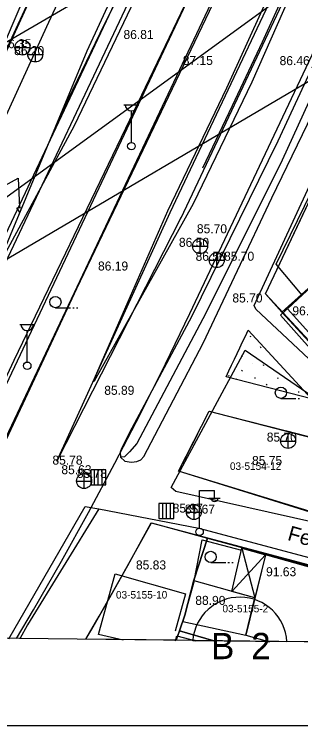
# Model space of a CAD drawing. Extents: x 412225 to 413380, y 4456471 to 4457189.
# Drawn here: x 412622 to 412660.2, y 4456471.2 to 4456566 of the extents above; entities that cross this region are included whole.
import ezdxf

# ---------------------------------------------------------------- set-up
doc = ezdxf.new("R2010")
doc.units = 0
for name, color, linetype in [('0_HALİHAZIR', 7, 'Continuous'), ('0_KADASTRO', 7, 'Continuous'), ('0_ÇERÇEVE', 7, 'Continuous'), ('HAT_ENERJI_NAKIL_HAT', 7, 'Continuous'), ('KALDIRIM', 7, 'Continuous'), ('KST_ENERJI_NAKIL_HAT', 7, 'Continuous'), ('Level 27', 7, 'Continuous'), ('Level 28', 7, 'Continuous'), ('Level 41', 7, 'Continuous'), ('Level 54', 7, 'Continuous'), ('Level 62', 7, 'Continuous'), ('SEMBOL', 7, 'Continuous')]:
    doc.layers.add(name, color=color, linetype=linetype)

msp = doc.modelspace()

# ---------------------------------------------------------------- linework, layer by layer
at = {"layer": '0_HALİHAZIR'}
for p, q in [((412623.135, 4456560.527), (412623.135, 4456562.527)), ((412622.115, 4456561.517), (412624.115, 4456561.517)), ((412624.843, 4456559.603), (412624.843, 4456561.603)), ((412623.823, 4456560.593), (412625.823, 4456560.593)), ((412636.647, 4456553.893), (412638.647, 4456553.893)), ((412637.647, 4456548.893), (412637.647, 4456553.086)), ((412646.819, 4456534.064), (412646.819, 4456536.064)), ((412645.799, 4456535.054), (412647.799, 4456535.054)), ((412649.039, 4456532.2), (412649.039, 4456534.2)), ((412648.019, 4456533.19), (412650.019, 4456533.19)), ((412627.521, 4456526.874), (412629.521, 4456526.874)), ((412629.821, 4456526.874), (412630.021, 4456526.874)), ((412630.321, 4456526.874), (412630.521, 4456526.874)), ((412622.759, 4456524.639), (412624.759, 4456524.639)), ((412623.759, 4456519.639), (412623.759, 4456523.832)), ((412657.584, 4456514.791), (412659.584, 4456514.791)), ((412659.884, 4456514.791), (412660.084, 4456514.791)), ((412658.561, 4456508.112), (412658.561, 4456510.112)), ((412657.541, 4456509.102), (412659.541, 4456509.102)), ((412631.356, 4456502.772), (412631.356, 4456504.772)), ((412634.217, 4456505.284), (412632.217, 4456505.284)), ((412632.217, 4456505.284), (412632.217, 4456503.284)), ((412634.217, 4456505.284), (412632.217, 4456505.284)), ((412632.217, 4456505.284), (412632.217, 4456503.284)), ((412632.722, 4456503.284), (412632.722, 4456505.284)), ((412633.217, 4456503.284), (412633.217, 4456505.284)), ((412633.765, 4456503.284), (412633.765, 4456505.284)), ((412634.217, 4456503.284), (412634.217, 4456505.284)), ((412634.217, 4456503.284), (412634.217, 4456505.284)), ((412630.336, 4456503.762), (412632.336, 4456503.762)), ((412632.217, 4456503.284), (412634.217, 4456503.284)), ((412632.217, 4456503.284), (412634.217, 4456503.284)), ((412646.726, 4456497.535), (412646.726, 4456502.535)), ((412646.726, 4456502.535), (412648.726, 4456502.535)), ((412648.726, 4456501.535), (412648.726, 4456502.535)), ((412643.317, 4456500.772), (412641.317, 4456500.772)), ((412641.317, 4456500.772), (412641.317, 4456498.772)), ((412643.317, 4456500.772), (412641.317, 4456500.772)), ((412641.317, 4456500.772), (412641.317, 4456498.772)), ((412641.822, 4456498.772), (412641.822, 4456500.772)), ((412642.317, 4456498.772), (412642.317, 4456500.772)), ((412642.865, 4456498.772), (412642.865, 4456500.772)), ((412643.317, 4456498.772), (412643.317, 4456500.772)), ((412643.317, 4456498.772), (412643.317, 4456500.772)), ((412647.966, 4456501.495), (412649.466, 4456501.495)), ((412645.996, 4456498.648), (412645.996, 4456500.648)), ((412644.976, 4456499.638), (412646.976, 4456499.638)), ((412641.317, 4456498.772), (412643.317, 4456498.772)), ((412641.317, 4456498.772), (412643.317, 4456498.772)), ((412652.392, 4456494.824), (412654.114, 4456488.2)), ((412655.539, 4456493.937), (412651.023, 4456489.069)), ((412648.218, 4456492.918), (412650.218, 4456492.918)), ((412650.518, 4456492.918), (412650.718, 4456492.918)), ((412651.018, 4456492.918), (412651.218, 4456492.918))]:
    msp.add_line(p, q, dxfattribs=at)
for points in [[(412628.016, 4456552.126), (412633.504, 4456563.433), (412639.442, 4456575.486), (412643.594, 4456584.915), (412646.176, 4456591.511), (412646.324, 4456591.98)], [(412667.327, 4456591.734), (412665.615, 4456586.465), (412662.86, 4456579.307), (412659.658, 4456572.341), (412655.105, 4456562.231), (412651.07, 4456553.789), (412647.116, 4456545.447)], [(412568.07, 4456503.2), (412689.542, 4456591.474)], [(412637.553, 4456588.553), (412626.335, 4456564.278), (412611.461, 4456531.918), (412601.309, 4456506.587), (412590.417, 4456483.126)], [(412654.172, 4456588.365), (412649.509, 4456577.158), (412636.872, 4456550.757), (412621.986, 4456519.853), (412608.86, 4456491.811), (412604.34, 4456482.963)], [(412608.218, 4456482.918), (412615.656, 4456498.056), (412630.372, 4456529.439), (412649.025, 4456568.472), (412656.407, 4456586.428), (412657.462, 4456588.807)], [(412647.312, 4456588.702), (412642.648, 4456577.495), (412630.012, 4456551.094), (412619.339, 4456531.495)], [(412666.724, 4456588.175), (412662.165, 4456576.075), (412653.711, 4456556.902), (412645.893, 4456540.719), (412632.692, 4456517.106), (412632.601, 4456517.058), (412632.564, 4456517.048), (412642.518, 4456539.758), (412650.388, 4456556.161), (412660.325, 4456578.076), (412664.224, 4456587.731)], [(412673.149, 4456586.904), (412665.056, 4456565.958), (412657.163, 4456549.068), (412645.682, 4456525.665), (412637.706, 4456510.826), (412636.343, 4456508.126), (412636.148, 4456507.638), (412636.185, 4456506.964), (412636.787, 4456506.446), (412637.658, 4456506.299), (412638.352, 4456506.376), (412638.898, 4456506.615), (412639.295, 4456507.052), (412647.231, 4456522.127), (412656.37, 4456541.505), (412662.501, 4456554.163), (412672.555, 4456576.224), (412677.472, 4456587.977)], [(412674.957, 4456586.261), (412667.009, 4456566.751), (412657.753, 4456546.513), (412647.584, 4456526.138), (412638.362, 4456508.793), (412637.398, 4456507.661), (412636.712, 4456507.018), (412636.185, 4456506.964)], [(412642.925, 4456585.312), (412631.708, 4456561.036), (412619.339, 4456531.495)], [(412590.589, 4456494.978), (412605.257, 4456527.134), (412618.842, 4456556.491), (412630.441, 4456581.781)], [(412665.54, 4456516.124), (412654.22, 4456526.681), (412654.036, 4456527.155), (412663.044, 4456546.675), (412665.255, 4456550.804), (412679.725, 4456536.763), (412701.267, 4456514.007), (412705.938, 4456509.147)], [(412620.592, 4456547.166), (412620.785, 4456543.168), (412622.528, 4456544.147), (412622.724, 4456540.185)], [(412679.506, 4456493.262), (412662.24, 4456498.192), (412643.579, 4456502.39), (412642.957, 4456502.924), (412652.82, 4456521.217), (412664.17, 4456513.428)], [(412621.285, 4456482.765), (412631.504, 4456500.375), (412633.305, 4456500.061), (412646.622, 4456497.487), (412681.473, 4456488.218), (412681.261, 4456486.716), (412679.854, 4456482.08)], [(412633.305, 4456500.061), (412623.784, 4456484.614), (412622.758, 4456482.748)], [(412646.028, 4456490.474), (412647.105, 4456495.964), (412652.333, 4456494.577)], [(412661.386, 4456482.296), (412663.748, 4456491.657), (412655.539, 4456493.937), (412652.885, 4456483.247), (412656.053, 4456482.358)], [(412636.553, 4456482.587), (412633.241, 4456483.335), (412635.481, 4456491.406), (412644.86, 4456488.743), (412643.499, 4456483.789)], [(412643.544, 4456482.505), (412643.699, 4456483.144), (412646.261, 4456482.473)]]:
    msp.add_lwpolyline(points, dxfattribs=at)
for points in [[(412666.594, 4456548.203), (412673.729, 4456540.502), (412666.99, 4456534.446), (412665.713, 4456533.476), (412660.414, 4456528.555), (412656.944, 4456532.693), (412662.645, 4456544.314)], [(412622.388, 4456540.191), (412623.044, 4456540.228), (412622.745, 4456539.555), (412622.53, 4456539.939)], [(412665.713, 4456533.476), (412672.525, 4456526.576), (412663.97, 4456518.633), (412657.517, 4456525.866)], [(412658.452, 4456526.733), (412664.935, 4456519.529), (412672.525, 4456526.576), (412670.737, 4456528.387), (412669.404, 4456527.337), (412664.48, 4456532.331)], [(412651.023, 4456489.069), (412652.392, 4456494.824), (412655.539, 4456493.937), (412654.114, 4456488.2)], [(412646.028, 4456490.474), (412644.511, 4456485.06), (412652.885, 4456483.247), (412654.114, 4456488.2)]]:
    msp.add_lwpolyline(points, close=True, dxfattribs=at)
for centre, radius in [((412623.119, 4456561.535), 1), ((412624.827, 4456560.611), 1), ((412637.647, 4456548.393), 0.5), ((412646.804, 4456535.072), 1), ((412649.024, 4456533.208), 1), ((412627.521, 4456527.624), 0.75), ((412623.759, 4456519.139), 0.5), ((412657.584, 4456515.541), 0.75), ((412658.546, 4456509.121), 1), ((412631.341, 4456503.78), 1), ((412645.98, 4456499.656), 1), ((412646.737, 4456497.011), 0.5), ((412648.218, 4456493.668), 0.75)]:
    msp.add_circle(centre, radius, dxfattribs=at)
for centre, radius, start, end in [((412637.647, 4456553.923), 0.837, 183.298, 356.90719), ((412623.759, 4456524.669), 0.837, 183.298, 356.90719), ((412648.727, 4456501.539), 0.474, 184.83843, 355.14641)]:
    msp.add_arc(centre, radius, start, end, dxfattribs=at)
at = {"layer": '0_KADASTRO'}
for points in [[(412522.032, 4456682.067), (412533.875, 4456684.989), (412566.743, 4456694.033), (412571.437, 4456693.236), (412576.186, 4456691.048), (412586.592, 4456680.371), (412605.918, 4456660.532), (412647.993, 4456626.953), (412648.984, 4456623.072), (412646.733, 4456616.993), (412609.99, 4456537.62), (412590.921, 4456495.2), (412588.019, 4456497.15), (412577.892, 4456503.673), (412577.288, 4456508.38), (412575.344, 4456509.9), (412570.449, 4456508.608), (412539.518, 4456529.233), (412506.276, 4456520.924)], [(412631.563, 4456482.7), (412633.359, 4456485.784), (412636.472, 4456491.264), (412640.31, 4456498.206), (412647.817, 4456496.153), (412645.98, 4456490.56), (412644.76, 4456485.9), (412644.063, 4456483.836), (412643.632, 4456482.561)], [(412648.652, 4456482.503), (412644.063, 4456483.836), (412644.76, 4456485.9), (412645.98, 4456490.56), (412647.817, 4456496.153), (412663.83, 4456491.83), (412661.25, 4456482.357)], [(412643.632, 4456482.561), (412644.063, 4456483.836), (412648.652, 4456482.503)], [(412643.632, 4456482.561), (412631.563, 4456482.7)], [(412648.652, 4456482.503), (412643.632, 4456482.561)], [(412661.25, 4456482.357), (412648.652, 4456482.503)]]:
    msp.add_lwpolyline(points, dxfattribs=at)
for points in [[(412655.52, 4456528.74), (412665.388, 4456549.598), (412674.07, 4456540.91), (412667.99, 4456535.45), (412666.27, 4456533.934), (412664.7, 4456532.55), (412657.69, 4456526.27)], [(412657.69, 4456526.27), (412664.7, 4456532.55), (412666.27, 4456533.934), (412673.404, 4456526.871), (412664.43, 4456518.99)], [(412643.936, 4456505.109), (412648.003, 4456513.103), (412658.308, 4456510.467), (412667.436, 4456508.132), (412664.92, 4456498.55), (412655.918, 4456501.364)]]:
    msp.add_lwpolyline(points, close=True, dxfattribs=at)
at = {"layer": '0_ÇERÇEVE'}
for points in [[(412231.94, 4457188.937), (413313.937, 4457188.937), (413313.937, 4456471.176), (412231.94, 4456471.176)], [(412246.74, 4457181.275), (413310.435, 4457168.98), (413302.463, 4456474.947), (412238.67, 4456487.241)]]:
    msp.add_lwpolyline(points, close=True, dxfattribs=at)
at = {"layer": 'HAT_ENERJI_NAKIL_HAT'}
msp.add_line((412487.487, 4456484.365), (412772.521, 4456650.705), dxfattribs=at)
at = {"layer": 'KALDIRIM'}
msp.add_line((412588.718, 4456487.921), (412636.354, 4456598.314), dxfattribs=at)
at = {"layer": 'KST_ENERJI_NAKIL_HAT'}
msp.add_line((412801.671, 4456639.586), (412536.778, 4456483.796), dxfattribs=at)
at = {"layer": 'Level 27'}
for p, q in [((412664.452, 4456519.092), (412655.52, 4456528.74)), ((412648.011, 4456513.101), (412706.551, 4456497.943)), ((412664.942, 4456498.652), (412643.945, 4456505.107)), ((412640.292, 4456498.211), (412663.852, 4456491.932))]:
    msp.add_line(p, q, dxfattribs=at)
at = {"layer": 'Level 28'}
for p, q in [((412655.52, 4456528.74), (412665.388, 4456549.598)), ((412652.849, 4456523.096), (412653.213, 4456523.871)), ((412653.213, 4456523.871), (412661.68, 4456514.727)), ((412652.484, 4456522.32), (412652.849, 4456523.096)), ((412651.749, 4456520.772), (412652.117, 4456521.546)), ((412652.117, 4456521.546), (412652.484, 4456522.32)), ((412651.379, 4456519.999), (412651.749, 4456520.772)), ((412651.008, 4456519.226), (412651.379, 4456519.999)), ((412650.636, 4456518.454), (412651.008, 4456519.226)), ((412650.263, 4456517.683), (412650.636, 4456518.454)), ((412661.68, 4456514.727), (412650.263, 4456517.683)), ((412647.511, 4456512.098), (412648.011, 4456513.101)), ((412647.008, 4456511.096), (412647.511, 4456512.098)), ((412646.503, 4456510.095), (412647.008, 4456511.096)), ((412645.996, 4456509.095), (412646.503, 4456510.095)), ((412645.486, 4456508.096), (412645.996, 4456509.095)), ((412644.975, 4456507.098), (412645.486, 4456508.096)), ((412644.461, 4456506.102), (412644.975, 4456507.098)), ((412643.945, 4456505.107), (412644.461, 4456506.102)), ((412638.742, 4456495.358), (412640.292, 4456498.211)), ((412637.173, 4456492.516), (412638.742, 4456495.358)), ((412635.586, 4456489.684), (412637.173, 4456492.516)), ((412633.981, 4456486.862), (412635.586, 4456489.684)), ((412632.358, 4456484.05), (412633.981, 4456486.862)), ((412631.567, 4456482.7), (412632.358, 4456484.05))]:
    msp.add_line(p, q, dxfattribs=at)
at = {"layer": 'Level 41'}
for p, q in [((412653.438, 4456523.071), (412653.565, 4456523.046)), ((412653.438, 4456523.071), (412653.565, 4456523.046)), ((412654.943, 4456521.497), (412654.878, 4456521.66)), ((412654.943, 4456521.497), (412654.878, 4456521.66)), ((412652.447, 4456520.348), (412652.383, 4456520.509)), ((412652.447, 4456520.348), (412652.383, 4456520.509)), ((412653.805, 4456519.384), (412653.813, 4456519.382)), ((412653.805, 4456519.384), (412653.813, 4456519.382)), ((412655.324, 4456519.114), (412655.259, 4456519.277)), ((412655.324, 4456519.114), (412655.259, 4456519.277)), ((412650.536, 4456517.841), (412650.662, 4456517.816)), ((412650.536, 4456517.841), (412650.662, 4456517.816)), ((412652.33, 4456518.545), (412652.457, 4456518.447)), ((412652.33, 4456518.545), (412652.457, 4456518.447)), ((412651.725, 4456517.305), (412651.684, 4456517.405)), ((412651.725, 4456517.305), (412651.684, 4456517.405)), ((412654.084, 4456517.546), (412654.21, 4456517.523)), ((412654.084, 4456517.546), (412654.21, 4456517.523)), ((412657.084, 4456517.522), (412657.209, 4456517.498)), ((412657.084, 4456517.522), (412657.209, 4456517.498)), ((412655.609, 4456516.684), (412655.736, 4456516.585)), ((412655.609, 4456516.684), (412655.736, 4456516.585)), ((412659.877, 4456515.675), (412660.003, 4456515.651)), ((412659.877, 4456515.675), (412660.003, 4456515.651))]:
    msp.add_line(p, q, dxfattribs=at)
at = {"layer": 'Level 54'}
for points in [[(412687.682, 4456527.032), (412693.912, 4456520.582), (412703.884, 4456510.069), (412702.412, 4456504.845), (412671.552, 4456512.852), (412664.452, 4456519.092), (412655.52, 4456528.74), (412665.388, 4456549.598), (412666.942, 4456548.032), (412674.092, 4456541.012), (412681.102, 4456533.812)], [(412710.882, 4456512.782), (412713.392, 4456521.122), (412716.092, 4456530.452), (412728.839, 4456526.493), (412718.912, 4456491.832), (412716.632, 4456483.612), (412703.782, 4456487.292), (412664.942, 4456498.652), (412643.945, 4456505.107), (412644.461, 4456506.102), (412644.975, 4456507.098), (412645.486, 4456508.096), (412645.996, 4456509.095), (412646.503, 4456510.095), (412647.008, 4456511.096), (412647.511, 4456512.098), (412648.011, 4456513.101), (412706.551, 4456497.943), (412708.512, 4456504.372)]]:
    msp.add_lwpolyline(points, close=True, dxfattribs=at)
for points in [[(412631.567, 4456482.7), (412632.358, 4456484.05), (412633.981, 4456486.862), (412635.586, 4456489.684), (412637.173, 4456492.516), (412638.742, 4456495.358), (412640.292, 4456498.211), (412663.852, 4456491.932), (412672.082, 4456489.682), (412680.382, 4456487.442), (412678.925, 4456482.153)], [(412678.925, 4456482.153), (412631.567, 4456482.7)]]:
    msp.add_lwpolyline(points, dxfattribs=at)
at = {"layer": 'Level 62'}
for p, q in [((412619.327, 4456533.376), (412640.422, 4456577.97)), ((412620.797, 4456532.742), (412641.868, 4456577.285)), ((412648.196, 4456574.292), (412617.44, 4456509.275)), ((412615.666, 4456498.51), (412650.908, 4456573.009)), ((412642.825, 4456539.552), (412657.235, 4456570.016)), ((412644.271, 4456538.868), (412658.682, 4456569.332)), ((412645.426, 4456526.111), (412664.558, 4456566.552)), ((412627.71, 4456506.433), (412642.825, 4456539.552)), ((412644.294, 4456538.918), (412627.71, 4456506.433))]:
    msp.add_line(p, q, dxfattribs=at)
msp.add_lwpolyline([(412622.322, 4456482.807), (412624.605, 4456486.637), (412628.319, 4456493.085), (412631.936, 4456499.587), (412635.456, 4456506.142), (412638.879, 4456512.748), (412642.202, 4456519.405), (412645.426, 4456526.111)], dxfattribs=at)
at = {"layer": 'SEMBOL'}
msp.add_lwpolyline([(412645.825, 4456482.535), (412658.391, 4456482.39)], dxfattribs=at)
msp.add_arc((412652.103, 4456482.007), 6.3, 3.48453, 175.19118, dxfattribs=at)

# ---------------------------------------------------------------- texts
at = {"layer": '0_HALİHAZIR'}
for s, height, p in [('86.81', 1.2, (412636.593, 4456562.67)), ('86.35', 1.2, (412620.298, 4456561.447)), ('86.20', 1.2, (412622.01, 4456560.523)), ('87.15', 1.2, (412644.494, 4456559.214)), ('86.46', 1.2, (412657.41, 4456559.19)), ('85.70', 1.2, (412646.383, 4456536.79)), ('86.50', 1.2, (412643.987, 4456534.984)), ('86.50', 1.2, (412646.207, 4456533.12)), ('85.70', 1.2, (412650.003, 4456533.13)), ('86.19', 1.2, (412633.197, 4456531.826)), ('85.70', 1.2, (412651.113, 4456527.57)), ('96.17', 1.2, (412659.114, 4456525.855)), ('85.89', 1.2, (412634.029, 4456515.267)), ('85.70', 1.2, (412655.697, 4456509.033)), ('85.78', 1.2, (412627.118, 4456505.968)), ('85.75', 1.2, (412653.733, 4456505.915)), ('85.63', 1.2, (412628.31, 4456504.689)), ('03-5154-12', 1, (412650.79, 4456505.266)), ('85.78', 1.2, (412630.368, 4456504.194)), ('85.97', 1.2, (412643.154, 4456499.568)), ('85.67', 1.2, (412644.775, 4456499.439)), ('85.83', 1.2, (412638.256, 4456492.001)), ('91.63', 1.2, (412655.608, 4456491.097)), ('03-5155-10', 1, (412635.59, 4456488.125)), ('88.90', 1.2, (412646.169, 4456487.28)), ('03-5155-2', 1, (412649.792, 4456486.287))]:
    msp.add_text(s, height=height, dxfattribs=at).set_placement(p)
msp.add_text('Fetih  Sokak', height=2, rotation=344.29711, dxfattribs=at).set_placement((412658.351, 4456495.943))
at = {"layer": '0_KADASTRO'}
for s, p in [('03-5154-12', (412650.79, 4456505.266)), ('03-5155-10', (412635.59, 4456488.125)), ('03-5155-2', (412649.792, 4456486.287))]:
    msp.add_text(s, height=1, dxfattribs=at).set_placement(p)
at = {"layer": 'SEMBOL'}
for s, p in [('B', (412648.258, 4456480.049)), ('2', (412653.611, 4456480.049))]:
    msp.add_text(s, height=3.5, dxfattribs=at).set_placement(p)

doc.saveas('drawing.dxf')
